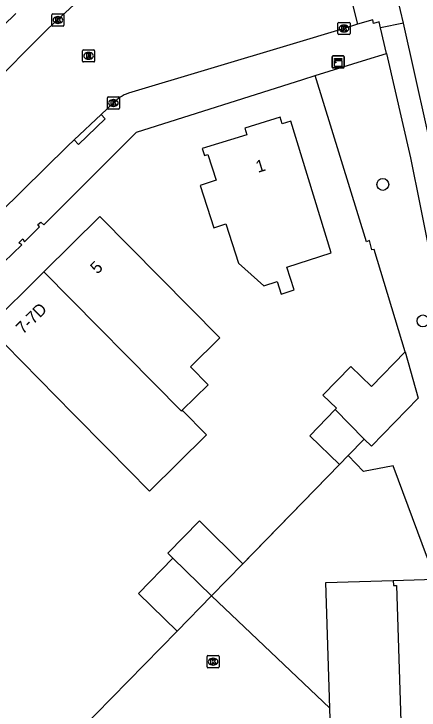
# Model space of a CAD drawing. Extents: x 161402 to 161933, y 381650 to 382313.
# Drawn here: x 161864.2 to 161897.7, y 382147.3 to 382204.8 of the extents above; entities that cross this region are included whole.
import ezdxf

# ---------------------------------------------------------------- set-up
doc = ezdxf.new("R2010")
doc.units = 0
for name, color, linetype in [('IMGEO_Boom', 7, 'Continuous'), ('IMGEO_Fietspad_gesloten', 7, 'Continuous'), ('IMGEO_Groenvoorziening', 7, 'Continuous'), ('IMGEO_Kast', 7, 'Continuous'), ('IMGEO_Kolk', 7, 'Continuous'), ('IMGEO_Muur', 7, 'Continuous'), ('IMGEO_Pand', 7, 'Continuous'), ('IMGEO_Pand_nummerreeks', 7, 'Continuous'), ('IMGEO_Rijbaan_lokaal_open', 7, 'Continuous'), ('IMGEO_Rioolput', 7, 'Continuous'), ('IMGEO_Voetpad_open', 7, 'Continuous')]:
    doc.layers.add(name, color=color, linetype=linetype)

msp = doc.modelspace()

# ---------------------------------------------------------------- linework, layer by layer
at = {"layer": 'IMGEO_Boom'}
for centre in [(161894.658, 382190.753), (161897.977, 382179.471)]:
    msp.add_circle(centre, 0.489, dxfattribs=at)
at = {"layer": 'IMGEO_Fietspad_gesloten'}
msp.add_lwpolyline([(161900.401, 382185.463), (161899.211, 382191.357), (161896.365, 382204.086)], dxfattribs=at)
at = {"layer": 'IMGEO_Groenvoorziening'}
msp.add_lwpolyline([(161896.507, 382176.919), (161893.95, 382185.368), (161893.75, 382185.352), (161893.564, 382186.105), (161893.312, 382186), (161889.081, 382199.745)], dxfattribs=at)
at = {"layer": 'IMGEO_Kast'}
for p, q in [((161890.47, 382200.454), (161890.47, 382201.295)), ((161890.47, 382201.295), (161890.47, 382200.454)), ((161890.545, 382201.379), (161891.386, 382201.379)), ((161891.386, 382201.379), (161890.545, 382201.379)), ((161891.47, 382201.304), (161891.47, 382200.463)), ((161891.47, 382200.463), (161891.47, 382201.304)), ((161891.395, 382200.379), (161890.554, 382200.379)), ((161890.554, 382200.379), (161891.395, 382200.379))]:
    msp.add_line(p, q, dxfattribs=at)
for points in [[(161890.665, 382201.169), (161891.265, 382201.169), (161891.265, 382201.084), (161890.665, 382201.084), (161890.665, 382201.169)], [(161890.665, 382200.994), (161891.265, 382200.994), (161891.265, 382200.505), (161890.665, 382200.505), (161890.665, 382200.994)]]:
    msp.add_lwpolyline(points, dxfattribs=at)
msp.add_circle((161890.749, 382200.843), 0.0377, dxfattribs=at)
for centre, start, end in [((161890.548, 382201.301), 92.4484, 184.28452), ((161890.548, 382201.301), 92.4484, 184.28452), ((161891.392, 382201.301), 2.4484, 94.28452), ((161891.392, 382201.301), 2.4484, 94.28452), ((161890.548, 382200.457), 182.4484, 274.28452), ((161890.548, 382200.457), 182.4484, 274.28452), ((161891.392, 382200.457), 272.4484, 4.28452), ((161891.392, 382200.457), 272.4484, 4.28452)]:
    msp.add_arc(centre, 0.0779, start, end, dxfattribs=at)
at = {"layer": 'IMGEO_Kolk'}
for p, q in [((161867.303, 382203.921), (161867.303, 382204.773)), ((161867.378, 382204.847), (161868.23, 382204.847)), ((161867.791, 382204.627), (161867.816, 382204.627)), ((161868.304, 382204.773), (161868.304, 382203.921)), ((161868.23, 382203.847), (161867.378, 382203.847)), ((161867.814, 382204.067), (161867.789, 382204.067)), ((161890.95, 382203.22), (161890.95, 382204.072)), ((161891.025, 382204.146), (161891.877, 382204.146)), ((161891.438, 382203.926), (161891.463, 382203.926)), ((161891.951, 382204.072), (161891.951, 382203.22)), ((161891.461, 382203.366), (161891.436, 382203.366)), ((161891.877, 382203.146), (161891.025, 382203.146)), ((161871.889, 382197.057), (161871.889, 382197.909)), ((161871.964, 382197.983), (161872.816, 382197.983)), ((161872.377, 382197.763), (161872.402, 382197.763)), ((161872.89, 382197.909), (161872.89, 382197.057)), ((161872.816, 382196.983), (161871.964, 382196.983)), ((161872.4, 382197.203), (161872.375, 382197.203)), ((161880.131, 382150.87), (161880.131, 382151.722)), ((161880.206, 382151.796), (161881.058, 382151.796)), ((161880.619, 382151.576), (161880.644, 382151.576)), ((161881.132, 382151.722), (161881.132, 382150.87)), ((161880.642, 382151.016), (161880.617, 382151.016)), ((161881.058, 382150.796), (161880.206, 382150.796))]:
    msp.add_line(p, q, dxfattribs=at)
for points in [[(161867.303, 382203.921), (161867.303, 382204.773)], [(161867.378, 382204.847), (161868.23, 382204.847)], [(161867.624, 382204.547), (161867.747, 382204.547), (161867.747, 382204.396), (161867.877, 382204.547), (161868.041, 382204.547), (161867.895, 382204.396), (161868.048, 382204.147), (161867.896, 382204.147), (161867.811, 382204.311), (161867.747, 382204.244), (161867.747, 382204.147), (161867.624, 382204.147), (161867.624, 382204.547)], [(161868.304, 382204.773), (161868.304, 382203.921)], [(161868.23, 382203.847), (161867.378, 382203.847)], [(161890.95, 382203.22), (161890.95, 382204.072)], [(161891.025, 382204.146), (161891.877, 382204.146)], [(161891.271, 382203.846), (161891.394, 382203.846), (161891.394, 382203.695), (161891.524, 382203.846), (161891.688, 382203.846), (161891.542, 382203.695), (161891.695, 382203.446), (161891.543, 382203.446), (161891.458, 382203.61), (161891.394, 382203.543), (161891.394, 382203.446), (161891.271, 382203.446), (161891.271, 382203.846)], [(161891.951, 382204.072), (161891.951, 382203.22)], [(161891.877, 382203.146), (161891.025, 382203.146)], [(161871.889, 382197.057), (161871.889, 382197.909)], [(161871.964, 382197.983), (161872.816, 382197.983)], [(161872.21, 382197.683), (161872.333, 382197.683), (161872.333, 382197.532), (161872.463, 382197.683), (161872.627, 382197.683), (161872.481, 382197.532), (161872.634, 382197.283), (161872.482, 382197.283), (161872.397, 382197.447), (161872.333, 382197.38), (161872.333, 382197.283), (161872.21, 382197.283), (161872.21, 382197.683)], [(161872.89, 382197.909), (161872.89, 382197.057)], [(161872.816, 382196.983), (161871.964, 382196.983)], [(161880.131, 382150.87), (161880.131, 382151.722)], [(161880.206, 382151.796), (161881.058, 382151.796)], [(161880.452, 382151.496), (161880.575, 382151.496), (161880.575, 382151.345), (161880.705, 382151.496), (161880.869, 382151.496), (161880.723, 382151.345), (161880.876, 382151.096), (161880.724, 382151.096), (161880.639, 382151.26), (161880.575, 382151.193), (161880.575, 382151.096), (161880.452, 382151.096), (161880.452, 382151.496)], [(161881.132, 382151.722), (161881.132, 382150.87)], [(161881.058, 382150.796), (161880.206, 382150.796)]]:
    msp.add_lwpolyline(points, dxfattribs=at)
for centre, start, end in [((161867.38, 382204.771), 91.55205, 178.44795), ((161867.38, 382204.771), 91.55205, 178.44795), ((161868.228, 382204.771), 1.55205, 88.44795), ((161868.228, 382204.771), 1.55205, 88.44795), ((161867.38, 382203.923), 181.55205, 268.44795), ((161867.38, 382203.923), 181.55205, 268.44795), ((161868.228, 382203.923), 271.55205, 358.44795), ((161868.228, 382203.923), 271.55205, 358.44795), ((161891.027, 382204.07), 91.55205, 178.44795), ((161891.027, 382204.07), 91.55205, 178.44795), ((161891.875, 382204.07), 1.55205, 88.44795), ((161891.875, 382204.07), 1.55205, 88.44795), ((161891.027, 382203.222), 181.55205, 268.44795), ((161891.027, 382203.222), 181.55205, 268.44795), ((161891.875, 382203.222), 271.55205, 358.44795), ((161891.875, 382203.222), 271.55205, 358.44795), ((161871.966, 382197.907), 91.55205, 178.44795), ((161871.966, 382197.907), 91.55205, 178.44795), ((161872.814, 382197.907), 1.55205, 88.44795), ((161872.814, 382197.907), 1.55205, 88.44795), ((161871.966, 382197.059), 181.55205, 268.44795), ((161871.966, 382197.059), 181.55205, 268.44795), ((161872.814, 382197.059), 271.55205, 358.44795), ((161872.814, 382197.059), 271.55205, 358.44795), ((161880.208, 382151.72), 91.55205, 178.44795), ((161880.208, 382151.72), 91.55205, 178.44795), ((161881.056, 382151.72), 1.55205, 88.44795), ((161881.056, 382151.72), 1.55205, 88.44795), ((161880.208, 382150.872), 181.55205, 268.44795), ((161880.208, 382150.872), 181.55205, 268.44795), ((161881.056, 382150.872), 271.55205, 358.44795), ((161881.056, 382150.872), 271.55205, 358.44795)]:
    msp.add_arc(centre, 0.0765, start, end, dxfattribs=at)
for centre, major_axis, ratio, start_param, end_param in [((161867.79, 382204.347), (-0.387, 0.002), 0.722429, 4.712389, 7.853982), ((161867.815, 382204.347), (-0.39, 0.002), 0.717154, 1.570796, 4.712389), ((161891.437, 382203.646), (-0.387, 0.002), 0.722429, 4.712389, 7.853982), ((161891.462, 382203.646), (-0.39, 0.002), 0.717154, 1.570796, 4.712389), ((161872.376, 382197.483), (-0.387, 0.002), 0.722429, 4.712389, 7.853982), ((161872.401, 382197.483), (-0.39, 0.002), 0.717154, 1.570796, 4.712389), ((161880.618, 382151.296), (-0.387, 0.002), 0.722429, 4.712389, 7.853982), ((161880.643, 382151.296), (-0.39, 0.002), 0.717154, 1.570796, 4.712389)]:
    msp.add_ellipse(centre, major_axis=major_axis, ratio=ratio, start_param=start_param, end_param=end_param, dxfattribs=at)
at = {"layer": 'IMGEO_Muur'}
for points in [[(161882.914, 382159.218), (161891.072, 382167.601)], [(161877.656, 382153.823), (161869.551, 382145.549)]]:
    msp.add_lwpolyline(points, dxfattribs=at)
at = {"layer": 'IMGEO_Pand'}
for points in [[(161887.049, 382195.972), (161886.342, 382195.755), (161886.175, 382196.3), (161883.25, 382195.399), (161883.417, 382194.854), (161879.727, 382193.718), (161879.912, 382193.147), (161880.186, 382193.236), (161880.88, 382191.094), (161879.562, 382190.666), (161880.694, 382187.175), (161881.679, 382187.494), (161882.73, 382184.25), (161884.825, 382182.361), (161885.914, 382182.714), (161886.247, 382181.689), (161887.343, 382182.043), (161886.738, 382183.91), (161890.398, 382185.096), (161887.049, 382195.972)], [(161878.082, 382172.084), (161880.219, 382174.195), (161878.765, 382175.668), (161881.186, 382178.065), (161871.276, 382188.1), (161866.64, 382183.522)], [(161866.64, 382183.522), (161862.004, 382178.944), (161869.076, 382171.783), (161871.914, 382168.909), (161875.385, 382165.394), (161880.095, 382170.045), (161878.082, 382172.084)], [(161878.082, 382172.084), (161878.009, 382172.012), (161866.64, 382183.522)], [(161890.713, 382172.133), (161890.821, 382172.244), (161889.704, 382173.33), (161892.015, 382175.707), (161893.719, 382174.051), (161896.507, 382176.919)], [(161896.507, 382176.919), (161897.59, 382173.095), (161893.718, 382169.113), (161893.113, 382169.701)], [(161891.072, 382167.601), (161888.622, 382169.982), (161890.713, 382172.133)], [(161893.113, 382169.701), (161890.713, 382172.133)], [(161893.113, 382169.701), (161891.789, 382168.338)], [(161891.789, 382168.338), (161891.072, 382167.601)], [(161883.09, 382159.398), (161879.518, 382162.929), (161876.878, 382160.259), (161877.306, 382159.843)], [(161877.306, 382159.843), (161874.475, 382156.943), (161877.656, 382153.823)], [(161877.306, 382159.843), (161880.501, 382156.737)], [(161880.501, 382156.737), (161883.09, 382159.398)], [(161895.524, 382158.015), (161906.731, 382158.368)], [(161895.524, 382158.015), (161895.537, 382157.595), (161895.793, 382157.603), (161896.284, 382142.031)], [(161880.501, 382156.737), (161877.656, 382153.823)]]:
    msp.add_lwpolyline(points, dxfattribs=at)
at = {"layer": 'IMGEO_Rijbaan_lokaal_open'}
for points in [[(161851.747, 382188.724), (161858.136, 382194.925), (161861.805, 382198.468), (161867.006, 382203.65), (161869.465, 382205.94), (161870.072, 382206.413), (161873.012, 382208.075), (161882.865, 382212.536), (161888.474, 382215.185), (161889.526, 382215.686)], [(161896.365, 382204.086), (161894.874, 382210.403)], [(161891.355, 382208.844), (161892.577, 382203.997)], [(161892.577, 382203.997), (161891.451, 382203.647), (161886.979, 382202.286), (161873.633, 382198.285)], [(161894.48, 382203.686), (161894.356, 382204.184), (161893.897, 382204.069), (161893.831, 382204.366), (161892.577, 382203.997)], [(161896.365, 382204.086), (161894.48, 382203.686)], [(161872.392, 382197.487), (161871.375, 382196.525)], [(161869.157, 382194.426), (161871.375, 382196.525)], [(161869.157, 382194.426), (161868.607, 382193.906), (161861.128, 382186.583), (161851.645, 382177.23)], [(161880.501, 382156.737), (161890.273, 382147.456)], [(161877.656, 382153.823), (161869.551, 382145.549), (161859.667, 382135.458)], [(161891.937, 382093.79), (161890.273, 382147.456)]]:
    msp.add_lwpolyline(points, dxfattribs=at)
msp.add_arc((161874.534, 382195.52), 2.908, 108.04443, 137.44003, dxfattribs=at)
at = {"layer": 'IMGEO_Rioolput'}
for p, q in [((161869.84, 382200.951), (161869.84, 382201.803)), ((161869.915, 382201.877), (161870.767, 382201.877)), ((161870.328, 382201.657), (161870.353, 382201.657)), ((161870.841, 382201.803), (161870.841, 382200.951)), ((161870.351, 382201.097), (161870.326, 382201.097)), ((161870.767, 382200.877), (161869.915, 382200.877))]:
    msp.add_line(p, q, dxfattribs=at)
for points in [[(161869.84, 382200.951), (161869.84, 382201.803)], [(161869.915, 382201.877), (161870.767, 382201.877)], [(161870.429, 382201.575), (161870.177, 382201.577), (161870.177, 382201.177)], [(161870.841, 382201.803), (161870.841, 382200.951)], [(161870.177, 382201.177), (161870.301, 382201.177), (161870.301, 382201.339), (161870.312, 382201.339)], [(161870.355, 382201.496), (161870.301, 382201.496), (161870.301, 382201.415)], [(161870.301, 382201.415), (161870.353, 382201.415)], [(161870.359, 382201.31), (161870.43, 382201.177), (161870.57, 382201.177), (161870.505, 382201.303)], [(161870.767, 382200.877), (161869.915, 382200.877)]]:
    msp.add_lwpolyline(points, dxfattribs=at)
for centre, radius, start, end in [((161869.917, 382201.801), 0.0765, 91.55205, 178.44795), ((161869.917, 382201.801), 0.0765, 91.55205, 178.44795), ((161870.428, 382201.465), 0.109, 350.36119, 89.41601), ((161870.765, 382201.801), 0.0765, 1.55205, 88.44795), ((161870.765, 382201.801), 0.0765, 1.55205, 88.44795), ((161869.917, 382200.953), 0.0765, 181.55205, 268.44795), ((161869.917, 382200.953), 0.0765, 181.55205, 268.44795), ((161870.311, 382201.286), 0.0533, 26.02933, 88.69889), ((161870.337, 382201.604), 0.19, 274.7715, 282.96867), ((161870.361, 382201.4), 0.0964, 77.00612, 93.18647), ((161870.375, 382201.457), 0.0378, 276.66336, 79.67722), ((161870.426, 382201.465), 0.112, 277.58423, 350.98172), ((161870.41, 382201.25), 0.108, 29.51342, 73.79051), ((161870.765, 382200.953), 0.0765, 271.55205, 358.44795), ((161870.765, 382200.953), 0.0765, 271.55205, 358.44795)]:
    msp.add_arc(centre, radius, start, end, dxfattribs=at)
for centre, major_axis, ratio, start_param, end_param in [((161870.327, 382201.377), (-0.387, 0.002), 0.722429, 4.712389, 7.853982), ((161870.352, 382201.377), (-0.39, 0.002), 0.717154, 1.570796, 4.712389)]:
    msp.add_ellipse(centre, major_axis=major_axis, ratio=ratio, start_param=start_param, end_param=end_param, dxfattribs=at)
at = {"layer": 'IMGEO_Voetpad_open'}
for points in [[(161864.32, 382204.882), (161849.976, 382190.947)], [(161894.976, 382201.576), (161894.48, 382203.686)], [(161889.081, 382199.745), (161893.344, 382201.069), (161894.976, 382201.576)], [(161894.976, 382201.576), (161896.935, 382192.948), (161897.738, 382188.971), (161898.544, 382184.995)], [(161781.67, 382104.382), (161804.249, 382126.529), (161826.48, 382148.395), (161845.138, 382166.658), (161857.746, 382179.014), (161858.236, 382179.449), (161858.103, 382179.58), (161858.378, 382179.885), (161858.604, 382179.691), (161863.062, 382184.049), (161862.906, 382184.222), (161863.181, 382184.507), (161863.347, 382184.324), (161864.813, 382185.757), (161864.566, 382185.921), (161864.902, 382186.245), (161865.037, 382186.002), (161866.29, 382187.249), (161866.133, 382187.442), (161866.387, 382187.627), (161866.643, 382187.422), (161874.289, 382195.061), (161888.053, 382199.426), (161889.081, 382199.745)], [(161871.375, 382196.525), (161871.717, 382196.161), (161869.499, 382194.062), (161869.157, 382194.426)], [(161905.864, 382159.898), (161903.846, 382159.846), (161898.358, 382159.847), (161895.511, 382167.486), (161893.053, 382167.011), (161891.789, 382168.338)], [(161891.072, 382167.601), (161883.09, 382159.398)], [(161890.273, 382147.456), (161889.95, 382157.839), (161895.524, 382158.015)]]:
    msp.add_lwpolyline(points, dxfattribs=at)

# ---------------------------------------------------------------- texts
at = {"layer": 'IMGEO_Pand_nummerreeks'}
for s, rotation, p in [('1', 17.11039, (161884.337, 382191.706)), ('5', 44.64487, (161871.066, 382183.284)), ('7-7D', 44.63914, (161864.921, 382178.311))]:
    msp.add_text(s, height=1, rotation=rotation, dxfattribs=at).set_placement(p)

doc.saveas('drawing.dxf')
